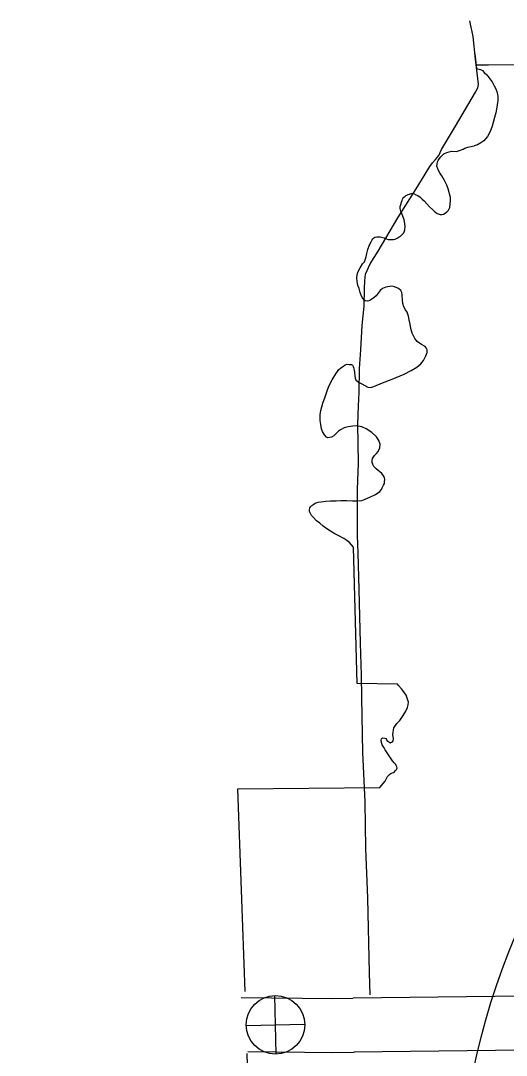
# Model space of a CAD drawing. Extents: x 1671357 to 13005564, y 567358 to 14261451.
# Drawn here: x 12758286.821 to 12758287.115, y 14259954.472 to 14259955.099 of the extents above; entities that cross this region are included whole.
import ezdxf

# ---------------------------------------------------------------- set-up
doc = ezdxf.new("R2010")
doc.units = 0
for name, color, linetype in [('10', 7, 'Continuous'), ('2', 7, 'Continuous'), ('40', 7, 'Continuous'), ('9', 7, 'Continuous'), ('Default', 7, 'Continuous')]:
    doc.layers.add(name, color=color, linetype=linetype)

msp = doc.modelspace()

# ---------------------------------------------------------------- linework, layer by layer
at = {"layer": '10'}
for points in [[(12758287.41115, 14259954.51743), (12758287.40442, 14259954.51726), (12758287.39919, 14259954.51689), (12758287.39666, 14259954.51676), (12758287.39324, 14259954.51629), (12758287.38966, 14259954.51523), (12758287.38633, 14259954.51388), (12758287.38379, 14259954.51273), (12758287.38251, 14259954.51222), (12758287.38119, 14259954.51169), (12758287.38033, 14259954.51139), (12758287.38003, 14259954.51131), (12758287.32706, 14259954.50997), (12758287.25742, 14259954.50894), (12758287.21158, 14259954.50862), (12758287.12512, 14259954.50807), (12758287.02209, 14259954.50693)], [(12758286.95415, 14259954.50734), (12758287.00961, 14259954.50668), (12758287.02194, 14259954.50693)], [(12758287.41483, 14259954.48484), (12758287.40598, 14259954.48462), (12758287.40123, 14259954.48429), (12758287.40015, 14259954.48423), (12758287.39919, 14259954.48384), (12758287.39658, 14259954.48266), (12758287.39464, 14259954.48188), (12758287.39273, 14259954.48112), (12758287.38994, 14259954.48013), (12758287.38463, 14259954.47874), (12758287.32771, 14259954.4773), (12758287.25777, 14259954.47627), (12758287.2118, 14259954.47595), (12758287.12541, 14259954.4754), (12758287.02245, 14259954.47426)], [(12758286.95822, 14259954.47462), (12758287.00975, 14259954.47401), (12758287.0226, 14259954.47427)]]:
    msp.add_lwpolyline(points, dxfattribs=at)
at = {"layer": '2'}
for points in [[(12758287.91644, 14259955.09843), (12758287.87598, 14259955.09671), (12758287.84548, 14259955.0957), (12758287.81024, 14259955.09471), (12758287.73132, 14259955.09111), (12758287.66397, 14259955.08863), (12758287.61203, 14259955.08556), (12758287.52038, 14259955.08191), (12758287.44762, 14259955.07796), (12758287.40971, 14259955.07536), (12758287.37372, 14259955.07407), (12758287.33757, 14259955.07431), (12758287.22942, 14259955.07302), (12758287.09662, 14259955.07203)], [(12758287.09571, 14259955.07889), (12758287.09687, 14259955.07008), (12758287.09918, 14259955.06938), (12758287.1004, 14259955.06876), (12758287.10152, 14259955.06759), (12758287.10303, 14259955.06622), (12758287.10433, 14259955.06462), (12758287.10546, 14259955.06301), (12758287.10631, 14259955.06189), (12758287.10758, 14259955.05953), (12758287.10828, 14259955.05807), (12758287.10904, 14259955.05602), (12758287.10967, 14259955.0532), (12758287.10974, 14259955.05074), (12758287.10939, 14259955.048), (12758287.10903, 14259955.04548), (12758287.10844, 14259955.04317), (12758287.10766, 14259955.04036), (12758287.10693, 14259955.03728), (12758287.10628, 14259955.03518), (12758287.10554, 14259955.03281), (12758287.10451, 14259955.0307), (12758287.10348, 14259955.02882), (12758287.10127, 14259955.02624), (12758287.09946, 14259955.02498), (12758287.09742, 14259955.02389), (12758287.09532, 14259955.02317)], [(12758287.10409, 14259955.07209), (12758287.09665, 14259955.07204)], [(12758287.07289, 14259955.01231), (12758287.07314, 14259955.01341), (12758287.07361, 14259955.0144), (12758287.07435, 14259955.01545), (12758287.0752, 14259955.01645), (12758287.07594, 14259955.01734), (12758287.07695, 14259955.01834), (12758287.07889, 14259955.01914), (12758287.08175, 14259955.01991), (12758287.08479, 14259955.01986), (12758287.08644, 14259955.02028)], [(12758287.08644, 14259955.02028), (12758287.08873, 14259955.02127), (12758287.08981, 14259955.02171), (12758287.09165, 14259955.02234), (12758287.09267, 14259955.02259), (12758287.09532, 14259955.02317)], [(12758287.0384, 14259954.93547), (12758287.03719, 14259954.93397), (12758287.03591, 14259954.93241), (12758287.0348, 14259954.9313), (12758287.03346, 14259954.93029), (12758287.03206, 14259954.92955), (12758287.03153, 14259954.92932), (12758287.03072, 14259954.92909), (12758287.03061, 14259954.92909), (12758287.02941, 14259954.92933), (12758287.02819, 14259954.93035), (12758287.02712, 14259954.93218), (12758287.02632, 14259954.93435), (12758287.02562, 14259954.93668), (12758287.02516, 14259954.93809), (12758287.02487, 14259954.93885), (12758287.02439, 14259954.94108), (12758287.02423, 14259954.94342), (12758287.02461, 14259954.94605), (12758287.02545, 14259954.94787), (12758287.02623, 14259954.94936), (12758287.02776, 14259954.95163), (12758287.02893, 14259954.95301), (12758287.03001, 14259954.95593), (12758287.03024, 14259954.95795), (12758287.031, 14259954.96037), (12758287.03187, 14259954.96323), (12758287.03297, 14259954.965), (12758287.03349, 14259954.96621), (12758287.03396, 14259954.96693), (12758287.0345, 14259954.96743), (12758287.03509, 14259954.96782), (12758287.03649, 14259954.96807), (12758287.03741, 14259954.96814), (12758287.03834, 14259954.968), (12758287.03997, 14259954.96776), (12758287.0409, 14259954.9675), (12758287.04222, 14259954.96677), (12758287.04326, 14259954.96651), (12758287.04532, 14259954.96639), (12758287.04641, 14259954.96647), (12758287.04749, 14259954.96671), (12758287.04867, 14259954.96733), (12758287.04985, 14259954.96801), (12758287.05071, 14259954.96852), (12758287.05183, 14259954.96942), (12758287.05268, 14259954.97058), (12758287.05346, 14259954.97229), (12758287.05352, 14259954.97436), (12758287.05338, 14259954.97611), (12758287.05295, 14259954.97828), (12758287.05157, 14259954.98213), (12758287.05089, 14259954.98359), (12758287.05064, 14259954.98522), (12758287.05062, 14259954.98637), (12758287.05092, 14259954.98763), (12758287.05132, 14259954.989), (12758287.05168, 14259954.9901), (12758287.05199, 14259954.99082), (12758287.05225, 14259954.99137), (12758287.05284, 14259954.99203), (12758287.05337, 14259954.99248), (12758287.05406, 14259954.99304), (12758287.0546, 14259954.99333), (12758287.0553, 14259954.99367), (12758287.05616, 14259954.99401), (12758287.05654, 14259954.99418), (12758287.05713, 14259954.99425), (12758287.05806, 14259954.99432), (12758287.05915, 14259954.99402), (12758287.0597, 14259954.99376), (12758287.06068, 14259954.99334), (12758287.06134, 14259954.99303), (12758287.06261, 14259954.99218), (12758287.06393, 14259954.99095), (12758287.06504, 14259954.98988), (12758287.06671, 14259954.98811), (12758287.06837, 14259954.98629), (12758287.07009, 14259954.98458), (12758287.07142, 14259954.98346), (12758287.07197, 14259954.98298), (12758287.07291, 14259954.98229), (12758287.07411, 14259954.98177), (12758287.07482, 14259954.98167), (12758287.07585, 14259954.98169), (12758287.07672, 14259954.98187), (12758287.07785, 14259954.98233), (12758287.07892, 14259954.98317), (12758287.07982, 14259954.98417), (12758287.08065, 14259954.98588), (12758287.08111, 14259954.99004), (12758287.08113, 14259954.99184), (12758287.07961, 14259954.99716), (12758287.07886, 14259954.99927), (12758287.0775, 14259955.00219), (12758287.0757, 14259955.005), (12758287.0748, 14259955.00645), (12758287.07401, 14259955.00791), (12758287.07328, 14259955.00931), (12758287.07287, 14259955.01089), (12758287.07289, 14259955.01231)], [(12758287.03825, 14259954.82575), (12758287.0372, 14259954.82649), (12758287.03604, 14259954.82756), (12758287.03465, 14259954.829), (12758287.03404, 14259954.83008), (12758287.03358, 14259954.83127), (12758287.03349, 14259954.83275), (12758287.03385, 14259954.83379), (12758287.03506, 14259954.83551), (12758287.03618, 14259954.83689), (12758287.03713, 14259954.83811), (12758287.03812, 14259954.84026), (12758287.03835, 14259954.8424), (12758287.0377, 14259954.84462), (12758287.03619, 14259954.84699), (12758287.03337, 14259954.84945), (12758287.03001, 14259954.85173), (12758287.02727, 14259954.85298), (12758287.02416, 14259954.85352), (12758287.02178, 14259954.85331), (12758287.01896, 14259954.85292), (12758287.01653, 14259954.85227), (12758287.01444, 14259954.85119), (12758287.01326, 14259954.8503), (12758287.01183, 14259954.84885), (12758287.01033, 14259954.84745), (12758287.00894, 14259954.84666), (12758287.00672, 14259954.84634), (12758287.00595, 14259954.84671), (12758287.00467, 14259954.8481), (12758287.00355, 14259954.85005), (12758287.00281, 14259954.85167), (12758287.00248, 14259954.85439), (12758287.00211, 14259954.85689), (12758287.00209, 14259954.86033), (12758287.00236, 14259954.86296), (12758287.00374, 14259954.86724), (12758287.00513, 14259954.8712), (12758287.0061, 14259954.87417), (12758287.00739, 14259954.87758), (12758287.00937, 14259954.88139), (12758287.01158, 14259954.88498), (12758287.01247, 14259954.88647), (12758287.01321, 14259954.88747), (12758287.01465, 14259954.88875), (12758287.0162, 14259954.88982), (12758287.01711, 14259954.89044), (12758287.0183, 14259954.89085), (12758287.01955, 14259954.89076), (12758287.0202, 14259954.89072), (12758287.02113, 14259954.89074), (12758287.0214, 14259954.89053), (12758287.02162, 14259954.89026), (12758287.02207, 14259954.88961), (12758287.0223, 14259954.88891), (12758287.02272, 14259954.88728), (12758287.02291, 14259954.88586), (12758287.023, 14259954.8839), (12758287.02319, 14259954.88254), (12758287.02365, 14259954.8814), (12758287.0252, 14259954.88001), (12758287.02728, 14259954.87907), (12758287.0292, 14259954.87802), (12758287.03096, 14259954.87707), (12758287.03259, 14259954.87689), (12758287.03465, 14259954.87731), (12758287.03987, 14259954.87955), (12758287.04579, 14259954.8819), (12758287.05301, 14259954.88478), (12758287.05715, 14259954.88705), (12758287.06069, 14259954.88914), (12758287.06303, 14259954.89115), (12758287.06473, 14259954.89309), (12758287.06619, 14259954.89602), (12758287.06686, 14259954.89805), (12758287.06683, 14259954.89952), (12758287.06626, 14259954.90093), (12758287.06565, 14259954.90157), (12758287.06339, 14259954.90295), (12758287.06224, 14259954.90358), (12758287.06081, 14259954.90464), (12758287.05936, 14259954.90647), (12758287.05782, 14259954.90977), (12758287.05695, 14259954.91253), (12758287.05652, 14259954.91509), (12758287.05598, 14259954.91786), (12758287.0555, 14259954.91993), (12758287.0548, 14259954.92237), (12758287.05379, 14259954.92388), (12758287.05283, 14259954.92566), (12758287.05219, 14259954.92777), (12758287.05198, 14259954.92995), (12758287.05171, 14259954.93279), (12758287.05151, 14259954.93437), (12758287.051, 14259954.93556), (12758287.04962, 14259954.93684), (12758287.04715, 14259954.93788), (12758287.04557, 14259954.93823), (12758287.04178, 14259954.93761), (12758287.03984, 14259954.9368), (12758287.0384, 14259954.93547)], [(12758286.95665, 14259954.51089), (12758286.95214, 14259954.63372), (12758287.03824, 14259954.63442), (12758287.04136, 14259954.63842), (12758287.04282, 14259954.64118), (12758287.04399, 14259954.6424), (12758287.04517, 14259954.64313), (12758287.04641, 14259954.64365), (12758287.04716, 14259954.64405), (12758287.04769, 14259954.64482), (12758287.04827, 14259954.64544), (12758287.04869, 14259954.64626), (12758287.04862, 14259954.64703), (12758287.04817, 14259954.64784), (12758287.04789, 14259954.64848), (12758287.04695, 14259954.64934), (12758287.04589, 14259954.65063), (12758287.04146, 14259954.65725), (12758287.04079, 14259954.65849), (12758287.03966, 14259954.66044), (12758287.03926, 14259954.66174), (12758287.03901, 14259954.66315), (12758287.03916, 14259954.66397), (12758287.03963, 14259954.66447), (12758287.04007, 14259954.66454), (12758287.04132, 14259954.6644), (12758287.04176, 14259954.66414), (12758287.0422, 14259954.66354), (12758287.04254, 14259954.66295), (12758287.0431, 14259954.66247), (12758287.04359, 14259954.66215), (12758287.04425, 14259954.66173), (12758287.04474, 14259954.66163), (12758287.04496, 14259954.66169), (12758287.04555, 14259954.66187), (12758287.04593, 14259954.66209), (12758287.04629, 14259954.6627), (12758287.04643, 14259954.6639), (12758287.04611, 14259954.66652), (12758287.04662, 14259954.67073), (12758287.04847, 14259954.67328), (12758287.05038, 14259954.67517), (12758287.05244, 14259954.67816), (12758287.05396, 14259954.68065), (12758287.05495, 14259954.68291), (12758287.0554, 14259954.68466), (12758287.05564, 14259954.68625), (12758287.05478, 14259954.68863), (12758287.05409, 14259954.69042), (12758287.05224, 14259954.69317), (12758287.05146, 14259954.69414), (12758287.04924, 14259954.69649), (12758287.04885, 14259954.69703), (12758287.02457, 14259954.69741), (12758287.02235, 14259954.78012), (12758287.01974, 14259954.78291), (12758287.01825, 14259954.78418), (12758287.01638, 14259954.78535), (12758287.01336, 14259954.78692), (12758287.01094, 14259954.78819), (12758287.00831, 14259954.78977), (12758287.00605, 14259954.79125), (12758287.00379, 14259954.7929), (12758287.00175, 14259954.79455), (12758286.99992, 14259954.79604), (12758286.99776, 14259954.79818), (12758286.99687, 14259954.79931), (12758286.99563, 14259954.80163), (12758286.99555, 14259954.80267), (12758286.99586, 14259954.80382), (12758286.99628, 14259954.80454), (12758286.99697, 14259954.80532), (12758286.99814, 14259954.8061), (12758286.999, 14259954.80667), (12758287.00078, 14259954.80725), (12758287.00267, 14259954.80761), (12758287.00527, 14259954.80794), (12758287.00831, 14259954.80806), (12758287.01184, 14259954.80818), (12758287.01466, 14259954.80829), (12758287.01803, 14259954.80831), (12758287.02156, 14259954.80821), (12758287.02465, 14259954.80822), (12758287.02736, 14259954.80844), (12758287.02941, 14259954.80908), (12758287.0321, 14259954.81039), (12758287.0356, 14259954.81205), (12758287.03817, 14259954.81374), (12758287.03928, 14259954.81501), (12758287.03964, 14259954.816), (12758287.04042, 14259954.8176), (12758287.04095, 14259954.81865), (12758287.04109, 14259954.81974), (12758287.04117, 14259954.821), (12758287.04098, 14259954.82225), (12758287.04042, 14259954.82339), (12758287.03936, 14259954.82468), (12758287.03825, 14259954.82575)], [(12758286.82052, 14259954.2012), (12758286.96512, 14259954.20167), (12758286.96148, 14259954.34548), (12758286.95788, 14259954.4733)]]:
    msp.add_lwpolyline(points, dxfattribs=at)
at = {"layer": '40'}
for p, q in [((12758286.97534, 14259954.47304), (12758286.97452, 14259954.50849)), ((12758286.95721, 14259954.49036), (12758286.99265, 14259954.49118))]:
    msp.add_line(p, q, dxfattribs=at)
msp.add_circle((12758286.97493, 14259954.49077), 0.01773, dxfattribs=at)
at = {"layer": '9'}
msp.add_lwpolyline([(12758287.03242, 14259954.50886), (12758287.0319, 14259954.52217), (12758287.03092, 14259954.56749), (12758287.0297, 14259954.59756), (12758287.02926, 14259954.62573), (12758287.02782, 14259954.6558), (12758287.02729, 14259954.68894), (12758287.02709, 14259954.70259), (12758287.02655, 14259954.72197), (12758287.02566, 14259954.7544), (12758287.02501, 14259954.77667), (12758287.02471, 14259954.78705), (12758287.02471, 14259954.81496), (12758287.02533, 14259954.83097), (12758287.02498, 14259954.85467), (12758287.02521, 14259954.86565), (12758287.0256, 14259954.8738), (12758287.02592, 14259954.88828), (12758287.02673, 14259954.89966), (12758287.02759, 14259954.91437), (12758287.02878, 14259954.92602), (12758287.0289, 14259954.93668), (12758287.02903, 14259954.94143), (12758287.02955, 14259954.94543), (12758287.03231, 14259954.95165), (12758287.03727, 14259954.95934), (12758287.04905, 14259954.97951), (12758287.06128, 14259954.99881), (12758287.06844, 14259955.01075), (12758287.07014, 14259955.01297), (12758287.07195, 14259955.01491), (12758287.07397, 14259955.01736), (12758287.07569, 14259955.02105), (12758287.08411, 14259955.03509), (12758287.09616, 14259955.0557), (12758287.09757, 14259955.05834), (12758287.09796, 14259955.06054), (12758287.09757, 14259955.06392), (12758287.09615, 14259955.07574), (12758287.09486, 14259955.08937), (12758287.09355, 14259955.09513), (12758287.09325, 14259955.09693), (12758287.09283, 14259955.099)], dxfattribs=at)
at = {"layer": 'Default'}
msp.add_circle((12758287.52882, 14259954.37243), 0.4432, dxfattribs=at)

doc.saveas('drawing.dxf')
